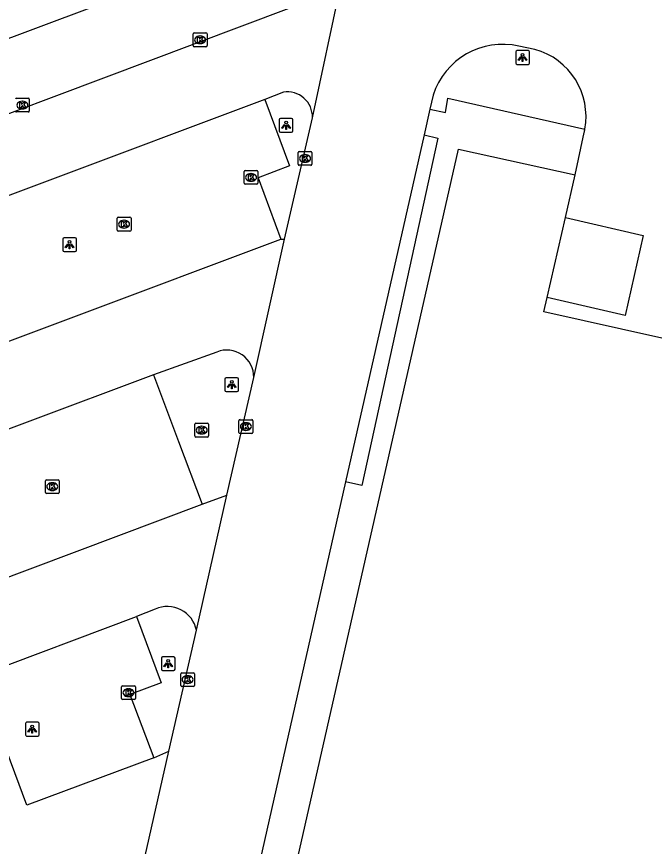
# Model space of a CAD drawing. Extents: x 162172 to 163187, y 382874 to 383684.
# Drawn here: x 162441 to 162487.4, y 383124.7 to 383185.1 of the extents above; entities that cross this region are included whole.
import ezdxf

# ---------------------------------------------------------------- set-up
doc = ezdxf.new("R2010")
doc.units = 0
for name, color, linetype in [('IMGEO_Kolk', 7, 'Continuous'), ('IMGEO_Lichtpunt', 7, 'Continuous'), ('IMGEO_Pand', 7, 'Continuous'), ('IMGEO_Parkeervlak_open', 7, 'Continuous'), ('IMGEO_Rijbaan_lokaal_open', 7, 'Continuous'), ('IMGEO_Voetpad_open', 7, 'Continuous')]:
    doc.layers.add(name, color=color, linetype=linetype)

msp = doc.modelspace()

# ---------------------------------------------------------------- linework, layer by layer
at = {"layer": 'IMGEO_Kolk'}
for p, q in [((162453.842, 383182.978), (162453.842, 383183.83)), ((162453.917, 383183.904), (162454.769, 383183.904)), ((162454.33, 383183.684), (162454.355, 383183.684)), ((162454.843, 383183.83), (162454.843, 383182.978)), ((162454.353, 383183.124), (162454.328, 383183.124)), ((162454.769, 383182.904), (162453.917, 383182.904)), ((162440.984, 383179.152), (162441.836, 383179.152)), ((162441.397, 383178.932), (162441.422, 383178.932)), ((162441.91, 383179.078), (162441.91, 383178.226)), ((162441.42, 383178.372), (162441.395, 383178.372)), ((162441.836, 383178.152), (162440.984, 383178.152)), ((162461.55, 383175.271), (162462.402, 383175.271)), ((162461.475, 383174.345), (162461.475, 383175.197)), ((162461.963, 383175.051), (162461.988, 383175.051)), ((162462.476, 383175.197), (162462.476, 383174.345)), ((162462.402, 383174.271), (162461.55, 383174.271)), ((162461.986, 383174.491), (162461.961, 383174.491)), ((162457.549, 383172.968), (162457.549, 383173.82)), ((162457.624, 383173.894), (162458.476, 383173.894)), ((162458.037, 383173.674), (162458.062, 383173.674)), ((162458.55, 383173.82), (162458.55, 383172.968)), ((162458.476, 383172.894), (162457.624, 383172.894)), ((162458.06, 383173.114), (162458.035, 383173.114)), ((162448.31, 383169.564), (162448.31, 383170.416)), ((162448.385, 383170.49), (162449.237, 383170.49)), ((162449.311, 383170.416), (162449.311, 383169.564)), ((162448.798, 383170.27), (162448.823, 383170.27)), ((162449.237, 383169.49), (162448.385, 383169.49)), ((162448.821, 383169.71), (162448.796, 383169.71)), ((162453.958, 383154.579), (162453.958, 383155.431)), ((162454.033, 383155.505), (162454.885, 383155.505)), ((162454.446, 383155.285), (162454.471, 383155.285)), ((162454.959, 383155.431), (162454.959, 383154.579)), ((162457.17, 383154.84), (162457.17, 383155.692)), ((162457.245, 383155.766), (162458.097, 383155.766)), ((162457.658, 383155.546), (162457.683, 383155.546)), ((162458.171, 383155.692), (162458.171, 383154.84)), ((162454.469, 383154.725), (162454.444, 383154.725)), ((162458.097, 383154.766), (162457.245, 383154.766)), ((162457.681, 383154.986), (162457.656, 383154.986)), ((162454.885, 383154.505), (162454.033, 383154.505)), ((162443.083, 383150.468), (162443.083, 383151.32)), ((162443.158, 383151.394), (162444.01, 383151.394)), ((162443.571, 383151.174), (162443.596, 383151.174)), ((162444.084, 383151.32), (162444.084, 383150.468)), ((162443.594, 383150.614), (162443.569, 383150.614)), ((162444.01, 383150.394), (162443.158, 383150.394)), ((162452.928, 383136.43), (162452.928, 383137.282)), ((162453.003, 383137.356), (162453.855, 383137.356)), ((162453.929, 383137.282), (162453.929, 383136.43)), ((162453.439, 383136.576), (162453.414, 383136.576)), ((162453.416, 383137.136), (162453.441, 383137.136)), ((162448.628, 383135.475), (162448.628, 383136.327)), ((162448.703, 383136.401), (162449.555, 383136.401)), ((162449.116, 383136.181), (162449.141, 383136.181)), ((162449.629, 383136.327), (162449.629, 383135.475)), ((162453.855, 383136.356), (162453.003, 383136.356)), ((162449.555, 383135.401), (162448.703, 383135.401)), ((162449.139, 383135.621), (162449.114, 383135.621))]:
    msp.add_line(p, q, dxfattribs=at)
for points in [[(162453.842, 383182.978), (162453.842, 383183.83)], [(162453.917, 383183.904), (162454.769, 383183.904)], [(162454.843, 383183.83), (162454.843, 383182.978)], [(162454.163, 383183.604), (162454.286, 383183.604), (162454.286, 383183.453), (162454.416, 383183.604), (162454.58, 383183.604), (162454.434, 383183.453), (162454.587, 383183.204), (162454.435, 383183.204), (162454.35, 383183.368), (162454.286, 383183.301), (162454.286, 383183.204), (162454.163, 383183.204), (162454.163, 383183.604)], [(162454.769, 383182.904), (162453.917, 383182.904)], [(162440.984, 383179.152), (162441.836, 383179.152)], [(162441.23, 383178.852), (162441.353, 383178.852), (162441.353, 383178.701), (162441.483, 383178.852), (162441.647, 383178.852), (162441.501, 383178.701), (162441.654, 383178.452), (162441.502, 383178.452), (162441.417, 383178.616), (162441.353, 383178.549), (162441.353, 383178.452), (162441.23, 383178.452), (162441.23, 383178.852)], [(162441.91, 383179.078), (162441.91, 383178.226)], [(162441.836, 383178.152), (162440.984, 383178.152)], [(162461.55, 383175.271), (162462.402, 383175.271)], [(162461.475, 383174.345), (162461.475, 383175.197)], [(162461.796, 383174.971), (162461.919, 383174.971), (162461.919, 383174.82), (162462.049, 383174.971), (162462.213, 383174.971), (162462.067, 383174.82), (162462.22, 383174.571), (162462.068, 383174.571), (162461.983, 383174.735), (162461.919, 383174.668), (162461.919, 383174.571), (162461.796, 383174.571), (162461.796, 383174.971)], [(162462.476, 383175.197), (162462.476, 383174.345)], [(162462.402, 383174.271), (162461.55, 383174.271)], [(162457.549, 383172.968), (162457.549, 383173.82)], [(162457.624, 383173.894), (162458.476, 383173.894)], [(162457.87, 383173.594), (162457.993, 383173.594), (162457.993, 383173.443), (162458.123, 383173.594), (162458.287, 383173.594), (162458.141, 383173.443), (162458.294, 383173.194), (162458.142, 383173.194), (162458.057, 383173.358), (162457.993, 383173.291), (162457.993, 383173.194), (162457.87, 383173.194), (162457.87, 383173.594)], [(162458.55, 383173.82), (162458.55, 383172.968)], [(162458.476, 383172.894), (162457.624, 383172.894)], [(162448.31, 383169.564), (162448.31, 383170.416)], [(162448.385, 383170.49), (162449.237, 383170.49)], [(162449.311, 383170.416), (162449.311, 383169.564)], [(162448.631, 383170.19), (162448.754, 383170.19), (162448.754, 383170.039), (162448.884, 383170.19), (162449.048, 383170.19), (162448.902, 383170.039), (162449.055, 383169.79), (162448.903, 383169.79), (162448.818, 383169.954), (162448.754, 383169.887), (162448.754, 383169.79), (162448.631, 383169.79), (162448.631, 383170.19)], [(162449.237, 383169.49), (162448.385, 383169.49)], [(162453.958, 383154.579), (162453.958, 383155.431)], [(162454.033, 383155.505), (162454.885, 383155.505)], [(162454.959, 383155.431), (162454.959, 383154.579)], [(162457.17, 383154.84), (162457.17, 383155.692)], [(162457.245, 383155.766), (162458.097, 383155.766)], [(162457.491, 383155.466), (162457.614, 383155.466), (162457.614, 383155.315), (162457.744, 383155.466), (162457.908, 383155.466), (162457.762, 383155.315), (162457.915, 383155.066), (162457.763, 383155.066), (162457.678, 383155.23), (162457.614, 383155.163), (162457.614, 383155.066), (162457.491, 383155.066), (162457.491, 383155.466)], [(162458.171, 383155.692), (162458.171, 383154.84)], [(162454.279, 383155.205), (162454.402, 383155.205), (162454.402, 383155.054), (162454.532, 383155.205), (162454.696, 383155.205), (162454.55, 383155.054), (162454.703, 383154.805), (162454.551, 383154.805), (162454.466, 383154.969), (162454.402, 383154.902), (162454.402, 383154.805), (162454.279, 383154.805), (162454.279, 383155.205)], [(162458.097, 383154.766), (162457.245, 383154.766)], [(162454.885, 383154.505), (162454.033, 383154.505)], [(162443.083, 383150.468), (162443.083, 383151.32)], [(162443.158, 383151.394), (162444.01, 383151.394)], [(162443.404, 383151.094), (162443.527, 383151.094), (162443.527, 383150.943), (162443.657, 383151.094), (162443.821, 383151.094), (162443.675, 383150.943), (162443.828, 383150.694), (162443.676, 383150.694), (162443.591, 383150.858), (162443.527, 383150.791), (162443.527, 383150.694), (162443.404, 383150.694), (162443.404, 383151.094)], [(162444.084, 383151.32), (162444.084, 383150.468)], [(162444.01, 383150.394), (162443.158, 383150.394)], [(162452.928, 383136.43), (162452.928, 383137.282)], [(162453.003, 383137.356), (162453.855, 383137.356)], [(162453.929, 383137.282), (162453.929, 383136.43)], [(162453.249, 383137.056), (162453.372, 383137.056), (162453.372, 383136.905), (162453.502, 383137.056), (162453.666, 383137.056), (162453.52, 383136.905), (162453.673, 383136.656), (162453.521, 383136.656), (162453.436, 383136.82), (162453.372, 383136.753), (162453.372, 383136.656), (162453.249, 383136.656), (162453.249, 383137.056)], [(162448.628, 383135.475), (162448.628, 383136.327)], [(162448.703, 383136.401), (162449.555, 383136.401)], [(162448.949, 383136.101), (162449.072, 383136.101), (162449.072, 383135.95), (162449.202, 383136.101), (162449.366, 383136.101), (162449.22, 383135.95), (162449.373, 383135.701), (162449.221, 383135.701), (162449.136, 383135.865), (162449.072, 383135.798), (162449.072, 383135.701), (162448.949, 383135.701), (162448.949, 383136.101)], [(162449.629, 383136.327), (162449.629, 383135.475)], [(162453.855, 383136.356), (162453.003, 383136.356)], [(162449.555, 383135.401), (162448.703, 383135.401)]]:
    msp.add_lwpolyline(points, dxfattribs=at)
for centre, start, end in [((162453.919, 383183.828), 91.55205, 178.44795), ((162453.919, 383183.828), 91.55205, 178.44795), ((162454.767, 383183.828), 1.55205, 88.44795), ((162454.767, 383183.828), 1.55205, 88.44795), ((162453.919, 383182.98), 181.55205, 268.44795), ((162453.919, 383182.98), 181.55205, 268.44795), ((162454.767, 383182.98), 271.55205, 358.44795), ((162454.767, 383182.98), 271.55205, 358.44795), ((162440.986, 383179.076), 91.55205, 178.44795), ((162440.986, 383179.076), 91.55205, 178.44795), ((162441.834, 383179.076), 1.55205, 88.44795), ((162441.834, 383179.076), 1.55205, 88.44795), ((162440.986, 383178.228), 181.55205, 268.44795), ((162440.986, 383178.228), 181.55205, 268.44795), ((162441.834, 383178.228), 271.55205, 358.44795), ((162441.834, 383178.228), 271.55205, 358.44795), ((162461.552, 383175.195), 91.55205, 178.44795), ((162461.552, 383175.195), 91.55205, 178.44795), ((162462.4, 383175.195), 1.55205, 88.44795), ((162462.4, 383175.195), 1.55205, 88.44795), ((162461.552, 383174.347), 181.55205, 268.44795), ((162461.552, 383174.347), 181.55205, 268.44795), ((162462.4, 383174.347), 271.55205, 358.44795), ((162462.4, 383174.347), 271.55205, 358.44795), ((162457.626, 383173.818), 91.55205, 178.44795), ((162457.626, 383173.818), 91.55205, 178.44795), ((162458.474, 383173.818), 1.55205, 88.44795), ((162458.474, 383173.818), 1.55205, 88.44795), ((162457.626, 383172.97), 181.55205, 268.44795), ((162457.626, 383172.97), 181.55205, 268.44795), ((162458.474, 383172.97), 271.55205, 358.44795), ((162458.474, 383172.97), 271.55205, 358.44795), ((162448.387, 383170.414), 91.55205, 178.44795), ((162448.387, 383170.414), 91.55205, 178.44795), ((162449.235, 383170.414), 1.55205, 88.44795), ((162449.235, 383170.414), 1.55205, 88.44795), ((162448.387, 383169.566), 181.55205, 268.44795), ((162448.387, 383169.566), 181.55205, 268.44795), ((162449.235, 383169.566), 271.55205, 358.44795), ((162449.235, 383169.566), 271.55205, 358.44795), ((162454.035, 383155.429), 91.55205, 178.44795), ((162454.035, 383155.429), 91.55205, 178.44795), ((162454.883, 383155.429), 1.55205, 88.44795), ((162454.883, 383155.429), 1.55205, 88.44795), ((162457.247, 383155.69), 91.55205, 178.44795), ((162457.247, 383155.69), 91.55205, 178.44795), ((162458.095, 383155.69), 1.55205, 88.44795), ((162458.095, 383155.69), 1.55205, 88.44795), ((162457.247, 383154.842), 181.55205, 268.44795), ((162457.247, 383154.842), 181.55205, 268.44795), ((162458.095, 383154.842), 271.55205, 358.44795), ((162458.095, 383154.842), 271.55205, 358.44795), ((162454.035, 383154.581), 181.55205, 268.44795), ((162454.035, 383154.581), 181.55205, 268.44795), ((162454.883, 383154.581), 271.55205, 358.44795), ((162454.883, 383154.581), 271.55205, 358.44795), ((162443.16, 383151.318), 91.55205, 178.44795), ((162443.16, 383151.318), 91.55205, 178.44795), ((162444.008, 383151.318), 1.55205, 88.44795), ((162444.008, 383151.318), 1.55205, 88.44795), ((162443.16, 383150.47), 181.55205, 268.44795), ((162443.16, 383150.47), 181.55205, 268.44795), ((162444.008, 383150.47), 271.55205, 358.44795), ((162444.008, 383150.47), 271.55205, 358.44795), ((162453.005, 383137.28), 91.55205, 178.44795), ((162453.005, 383137.28), 91.55205, 178.44795), ((162453.853, 383137.28), 1.55205, 88.44795), ((162453.853, 383137.28), 1.55205, 88.44795), ((162448.705, 383136.325), 91.55205, 178.44795), ((162448.705, 383136.325), 91.55205, 178.44795), ((162449.553, 383136.325), 1.55205, 88.44795), ((162449.553, 383136.325), 1.55205, 88.44795), ((162453.005, 383136.432), 181.55205, 268.44795), ((162453.005, 383136.432), 181.55205, 268.44795), ((162453.853, 383136.432), 271.55205, 358.44795), ((162453.853, 383136.432), 271.55205, 358.44795), ((162448.705, 383135.477), 181.55205, 268.44795), ((162448.705, 383135.477), 181.55205, 268.44795), ((162449.553, 383135.477), 271.55205, 358.44795), ((162449.553, 383135.477), 271.55205, 358.44795)]:
    msp.add_arc(centre, 0.0765, start, end, dxfattribs=at)
for centre, major_axis, ratio, start_param, end_param in [((162454.329, 383183.404), (-0.387, 0.002), 0.722429, 4.712389, 7.853982), ((162454.354, 383183.404), (-0.39, 0.002), 0.717154, 1.570796, 4.712389), ((162441.396, 383178.652), (-0.387, 0.002), 0.722429, 4.712389, 7.853982), ((162441.421, 383178.652), (-0.39, 0.002), 0.717154, 1.570796, 4.712389), ((162461.962, 383174.771), (-0.387, 0.002), 0.722429, 4.712389, 7.853982), ((162461.987, 383174.771), (-0.39, 0.002), 0.717154, 1.570796, 4.712389), ((162458.036, 383173.394), (-0.387, 0.002), 0.722429, 4.712389, 7.853982), ((162458.061, 383173.394), (-0.39, 0.002), 0.717154, 1.570796, 4.712389), ((162448.797, 383169.99), (-0.387, 0.002), 0.722429, 4.712389, 7.853982), ((162448.822, 383169.99), (-0.39, 0.002), 0.717154, 1.570796, 4.712389), ((162454.445, 383155.005), (-0.387, 0.002), 0.722429, 4.712389, 7.853982), ((162454.47, 383155.005), (-0.39, 0.002), 0.717154, 1.570796, 4.712389), ((162457.657, 383155.266), (-0.387, 0.002), 0.722429, 4.712389, 7.853982), ((162457.682, 383155.266), (-0.39, 0.002), 0.717154, 1.570796, 4.712389), ((162443.57, 383150.894), (-0.387, 0.002), 0.722429, 4.712389, 7.853982), ((162443.595, 383150.894), (-0.39, 0.002), 0.717154, 1.570796, 4.712389), ((162453.415, 383136.856), (-0.387, 0.002), 0.722429, 4.712389, 7.853982), ((162453.44, 383136.856), (-0.39, 0.002), 0.717154, 1.570796, 4.712389), ((162449.115, 383135.901), (-0.387, 0.002), 0.722429, 4.712389, 7.853982), ((162449.14, 383135.901), (-0.39, 0.002), 0.717154, 1.570796, 4.712389)]:
    msp.add_ellipse(centre, major_axis=major_axis, ratio=ratio, start_param=start_param, end_param=end_param, dxfattribs=at)
at = {"layer": 'IMGEO_Lichtpunt'}
for p, q in [((162477.314, 383182.52), (162477.314, 383181.713)), ((162477.314, 383182.52), (162477.314, 383181.713)), ((162478.216, 383182.615), (162477.408, 383182.615)), ((162478.216, 383182.615), (162477.408, 383182.615)), ((162478.31, 383181.713), (162478.31, 383182.52)), ((162478.31, 383181.713), (162478.31, 383182.52)), ((162477.408, 383181.619), (162478.216, 383181.619)), ((162477.408, 383181.619), (162478.216, 383181.619)), ((162461, 383177.68), (162460.192, 383177.68)), ((162461, 383177.68), (162460.192, 383177.68)), ((162460.098, 383177.585), (162460.098, 383176.778)), ((162460.098, 383177.585), (162460.098, 383176.778)), ((162461.094, 383176.778), (162461.094, 383177.585)), ((162461.094, 383176.778), (162461.094, 383177.585)), ((162460.192, 383176.684), (162461, 383176.684)), ((162460.192, 383176.684), (162461, 383176.684)), ((162444.341, 383168.902), (162444.341, 383168.095)), ((162444.341, 383168.902), (162444.341, 383168.095)), ((162445.243, 383168.997), (162444.435, 383168.997)), ((162445.243, 383168.997), (162444.435, 383168.997)), ((162445.337, 383168.095), (162445.337, 383168.902)), ((162445.337, 383168.095), (162445.337, 383168.902)), ((162444.435, 383168.001), (162445.243, 383168.001)), ((162444.435, 383168.001), (162445.243, 383168.001)), ((162456.142, 383158.721), (162456.142, 383157.914)), ((162456.142, 383158.721), (162456.142, 383157.914)), ((162457.044, 383158.816), (162456.236, 383158.816)), ((162457.044, 383158.816), (162456.236, 383158.816)), ((162457.138, 383157.914), (162457.138, 383158.721)), ((162457.138, 383157.914), (162457.138, 383158.721)), ((162456.236, 383157.82), (162457.044, 383157.82)), ((162456.236, 383157.82), (162457.044, 383157.82)), ((162451.52, 383138.418), (162451.52, 383137.611)), ((162451.52, 383138.418), (162451.52, 383137.611)), ((162452.422, 383138.513), (162451.614, 383138.513)), ((162452.422, 383138.513), (162451.614, 383138.513)), ((162452.516, 383137.611), (162452.516, 383138.418)), ((162452.516, 383137.611), (162452.516, 383138.418)), ((162451.614, 383137.517), (162452.422, 383137.517)), ((162451.614, 383137.517), (162452.422, 383137.517)), ((162441.622, 383133.651), (162441.622, 383132.844)), ((162441.622, 383133.651), (162441.622, 383132.844)), ((162442.524, 383133.746), (162441.716, 383133.746)), ((162442.524, 383133.746), (162441.716, 383133.746)), ((162442.618, 383132.844), (162442.618, 383133.651)), ((162442.618, 383132.844), (162442.618, 383133.651)), ((162441.716, 383132.75), (162442.524, 383132.75)), ((162441.716, 383132.75), (162442.524, 383132.75))]:
    msp.add_line(p, q, dxfattribs=at)
for points in [[(162477.688, 383182.184), (162477.727, 383182.156), (162477.539, 383181.894), (162477.501, 383181.921), (162477.688, 383182.184)], [(162477.79, 383182.136), (162477.837, 383182.136), (162477.837, 383181.814), (162477.79, 383181.814), (162477.79, 383182.136)], [(162477.9, 383182.156), (162477.938, 383182.183), (162478.125, 383181.921), (162478.086, 383181.893), (162477.9, 383182.156)], [(162460.472, 383177.249), (162460.511, 383177.221), (162460.323, 383176.959), (162460.285, 383176.986), (162460.472, 383177.249)], [(162460.574, 383177.201), (162460.621, 383177.201), (162460.621, 383176.879), (162460.574, 383176.879), (162460.574, 383177.201)], [(162460.684, 383177.221), (162460.722, 383177.248), (162460.909, 383176.986), (162460.87, 383176.958), (162460.684, 383177.221)], [(162444.715, 383168.566), (162444.754, 383168.538), (162444.566, 383168.276), (162444.528, 383168.303), (162444.715, 383168.566)], [(162444.927, 383168.538), (162444.965, 383168.565), (162445.152, 383168.303), (162445.113, 383168.275), (162444.927, 383168.538)], [(162444.817, 383168.518), (162444.864, 383168.518), (162444.864, 383168.196), (162444.817, 383168.196), (162444.817, 383168.518)], [(162456.516, 383158.385), (162456.555, 383158.357), (162456.367, 383158.095), (162456.329, 383158.122), (162456.516, 383158.385)], [(162456.618, 383158.337), (162456.665, 383158.337), (162456.665, 383158.015), (162456.618, 383158.015), (162456.618, 383158.337)], [(162456.728, 383158.357), (162456.766, 383158.384), (162456.953, 383158.122), (162456.914, 383158.094), (162456.728, 383158.357)], [(162451.894, 383138.082), (162451.933, 383138.054), (162451.745, 383137.792), (162451.707, 383137.819), (162451.894, 383138.082)], [(162451.996, 383138.034), (162452.043, 383138.034), (162452.043, 383137.712), (162451.996, 383137.712), (162451.996, 383138.034)], [(162452.106, 383138.054), (162452.144, 383138.081), (162452.331, 383137.819), (162452.292, 383137.791), (162452.106, 383138.054)], [(162441.996, 383133.315), (162442.035, 383133.287), (162441.847, 383133.025), (162441.809, 383133.052), (162441.996, 383133.315)], [(162442.098, 383133.267), (162442.145, 383133.267), (162442.145, 383132.945), (162442.098, 383132.945), (162442.098, 383133.267)], [(162442.208, 383133.287), (162442.246, 383133.314), (162442.433, 383133.052), (162442.394, 383133.024), (162442.208, 383133.287)]]:
    msp.add_lwpolyline(points, dxfattribs=at)
for centre in [(162477.813, 383182.318), (162460.597, 383177.383), (162444.84, 383168.7), (162456.641, 383158.519), (162452.019, 383138.216), (162442.121, 383133.449)]:
    msp.add_circle(centre, 0.0994, dxfattribs=at)
for centre, start, end in [((162477.408, 383182.52), 90, 180), ((162477.408, 383182.52), 90, 180), ((162478.216, 383182.52), 0, 90), ((162478.216, 383182.52), 0, 90), ((162477.408, 383181.713), 180, 270), ((162477.408, 383181.713), 180, 270), ((162478.216, 383181.713), 270, 0), ((162478.216, 383181.713), 270, 360), ((162460.192, 383177.585), 90, 180), ((162460.192, 383177.585), 90, 180), ((162461, 383177.585), 0, 90), ((162461, 383177.585), 0, 90), ((162460.192, 383176.778), 180, 270), ((162460.192, 383176.778), 180, 270), ((162461, 383176.778), 270, 0), ((162461, 383176.778), 270, 360), ((162444.435, 383168.902), 90, 180), ((162444.435, 383168.902), 90, 180), ((162445.243, 383168.902), 0, 90), ((162445.243, 383168.902), 0, 90), ((162444.435, 383168.095), 180, 270), ((162444.435, 383168.095), 180, 270), ((162445.243, 383168.095), 270, 0), ((162445.243, 383168.095), 270, 360), ((162456.236, 383158.721), 90, 180), ((162456.236, 383158.721), 90, 180), ((162457.044, 383158.721), 0, 90), ((162457.044, 383158.721), 0, 90), ((162456.236, 383157.914), 180, 270), ((162456.236, 383157.914), 180, 270), ((162457.044, 383157.914), 270, 0), ((162457.044, 383157.914), 270, 360), ((162451.614, 383138.418), 90, 180), ((162451.614, 383138.418), 90, 180), ((162452.422, 383138.418), 0, 90), ((162452.422, 383138.418), 0, 90), ((162451.614, 383137.611), 180, 270), ((162451.614, 383137.611), 180, 270), ((162452.422, 383137.611), 270, 0), ((162452.422, 383137.611), 270, 360), ((162441.716, 383133.651), 90, 180), ((162441.716, 383133.651), 90, 180), ((162442.524, 383133.651), 0, 90), ((162442.524, 383133.651), 0, 90), ((162441.716, 383132.844), 180, 270), ((162441.716, 383132.844), 180, 270), ((162442.524, 383132.844), 270, 0), ((162442.524, 383132.844), 270, 360)]:
    msp.add_arc(centre, 0.0946, start, end, dxfattribs=at)
at = {"layer": 'IMGEO_Pand'}
for points in [[(162484.409, 383093.295), (162476.459, 383095.089), (162472.808, 383096.577), (162469.691, 383099.116), (162467.591, 383102.472), (162466.614, 383106.341), (162466.852, 383110.317), (162467.227, 383111.979), (162467.097, 383112.008), (162459.164, 383113.794), (162460.267, 383118.672), (162473.143, 383175.448), (162481.648, 383173.568)], [(162480.934, 383170.477), (162481.648, 383173.568)], [(162479.591, 383164.664), (162480.934, 383170.477)], [(162499.248, 383159.178), (162479.347, 383163.61), (162479.591, 383164.664)]]:
    msp.add_lwpolyline(points, dxfattribs=at)
at = {"layer": 'IMGEO_Parkeervlak_open'}
for points in [[(162459.062, 383179.065), (162460.838, 383174.225), (162458.564, 383173.355), (162460.228, 383168.889)], [(162450.951, 383159.034), (162452.757, 383154.183), (162454.493, 383149.613)], [(162449.72, 383141.441), (162451.518, 383136.614), (162449.224, 383135.764), (162450.97, 383131.164)]]:
    msp.add_lwpolyline(points, dxfattribs=at)
at = {"layer": 'IMGEO_Rijbaan_lokaal_open'}
for points in [[(162462.513, 383177.732), (162464.576, 383187.403)], [(162420.536, 383170.582), (162464.044, 383186.946), (162463.953, 383187.186)], [(162478.71, 383182.702), (162477.549, 383182.938)], [(162460.403, 383179.591), (162459.062, 383179.065)], [(162459.062, 383179.065), (162426.955, 383167.04), (162430.441, 383157.733), (162460.228, 383168.889)], [(162471.297, 383179.377), (162471.065, 383178.353)], [(162471.065, 383178.353), (162470.642, 383176.482)], [(162460.495, 383168.899), (162462.513, 383177.732)], [(162470.642, 383176.482), (162464.935, 383151.236)], [(162481.648, 383173.568), (162482.291, 383176.65)], [(162480.934, 383170.477), (162486.585, 383169.171), (162485.288, 383163.347), (162479.591, 383164.664)], [(162458.243, 383158.824), (162460.495, 383168.899)], [(162460.228, 383168.889), (162460.495, 383168.899)], [(162455.556, 383160.688), (162453.25, 383159.86), (162450.951, 383159.034)], [(162450.951, 383159.034), (162432.537, 383152.137), (162436.067, 383142.712), (162454.493, 383149.613)], [(162456.293, 383150.279), (162458.243, 383158.824)], [(162464.935, 383151.236), (162453.647, 383101.297)], [(162454.075, 383140.44), (162456.293, 383150.279)], [(162454.493, 383149.613), (162456.293, 383150.279)], [(162450.97, 383131.164), (162441.72, 383127.729), (162438.2, 383137.127), (162449.72, 383141.441)], [(162451.074, 383141.982), (162449.72, 383141.441)], [(162452.054, 383131.655), (162454.075, 383140.44)], [(162445.304, 383101.713), (162452.054, 383131.655)], [(162450.97, 383131.164), (162452.054, 383131.655)]]:
    msp.add_lwpolyline(points, dxfattribs=at)
for centre, radius, start, end in [((162476.371, 383177.738), 5.332, 77.23537, 162.09438), ((162477.364, 383177.82), 5.064, 349.61602, 74.58119), ((162460.701, 383177.803), 1.813, 357.763, 99.47414), ((162478.224, 383177.639), 4.186, 346.33612, 349.93151), ((162456.283, 383158.867), 1.961, 358.7543, 111.7468), ((162451.96, 383140.015), 2.157, 11.35136, 114.25784)]:
    msp.add_arc(centre, radius, start, end, dxfattribs=at)
at = {"layer": 'IMGEO_Voetpad_open'}
for points in [[(162463.953, 383187.186), (162462.334, 383191.709), (162418.803, 383175.426), (162420.536, 383170.582)], [(162471.065, 383178.353), (162472.204, 383178.109), (162472.376, 383179.158), (162482.345, 383176.907)], [(162470.642, 383176.482), (162471.642, 383176.258), (162466.114, 383150.985), (162464.935, 383151.236)]]:
    msp.add_lwpolyline(points, dxfattribs=at)

doc.saveas('drawing.dxf')
